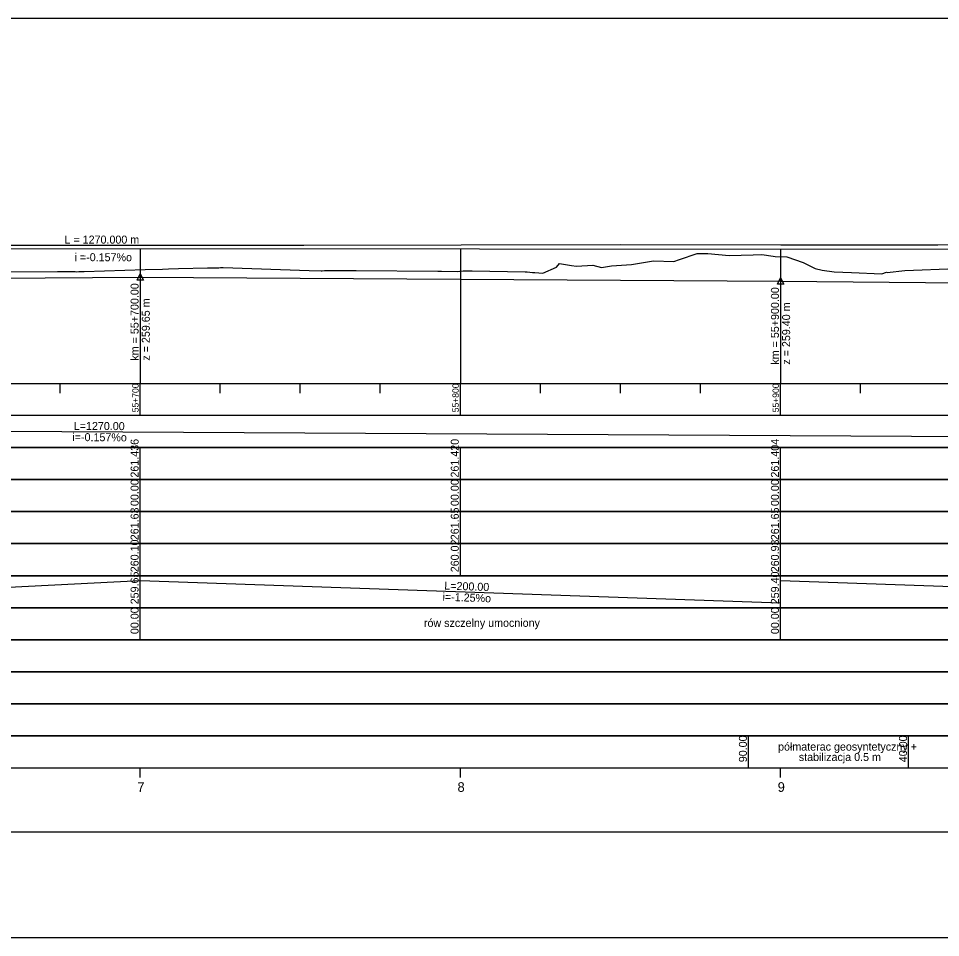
# Model space of a CAD drawing. Extents: x 6445630 to 6518227, y 5499240 to 5511716.
# Drawn here: x 6454893.2 to 6455181.2, y 5508418.3 to 5508705.3 of the extents above; entities that cross this region are included whole.
import ezdxf

# ---------------------------------------------------------------- set-up
doc = ezdxf.new("R2010")
doc.units = 0
for name, color, linetype in [('TOR_PROF-opisy pomocnicze', 7, 'Continuous'), ('TOR_PROF-rowy otwarte', 7, 'Continuous'), ('TOR_PROF-tabelka-geometria T1', 7, 'Continuous'), ('TOR_PROF-tabelka-kilometracja', 7, 'Continuous'), ('TOR_PROF-tabelka-odleglosci T1', 7, 'Continuous'), ('TOR_PROF-tabelka-pochylenia proj T1', 7, 'Continuous'), ('TOR_PROF-tabelka-rodzaj rowu T1', 7, 'Continuous'), ('TOR_PROF-tabelka-rowyT1', 7, 'Continuous'), ('TOR_PROF-tabelka-rurociagi T1', 7, 'Continuous'), ('TOR_PROF-tabelka-rzedne istn T1', 7, 'Continuous'), ('TOR_PROF-tabelka-rzedne proj T1', 7, 'Continuous'), ('TOR_PROF-tabelka-teren istniejacy T1', 7, 'Continuous'), ('TOR_PROF-tabelka-warstwa ochronna T1', 7, 'Continuous'), ('TOR_PROF-tor istniejacy T2', 7, 'Continuous'), ('TOR_PROF-tor projektowany', 7, 'Continuous'), ('TOR_PROF-uklad odniesienia', 7, 'Continuous'), ('TOR_PROF-warstwa ochronna', 7, 'Continuous'), ('TOR_RAMKI-dodatkowe3', 7, 'Continuous'), ('TOR_RAMKI-MASKA WYCIECIA', 7, 'Continuous')]:
    doc.layers.add(name, color=color, linetype=linetype)

msp = doc.modelspace()

# ---------------------------------------------------------------- linework, layer by layer
at = {"layer": 'TOR_PROF-opisy pomocnicze'}
for p, q in [((6454931.21, 5508624.54), (6454931.21, 5508597.54)), ((6455131.21, 5508623.29), (6455131.21, 5508596.29))]:
    msp.add_line(p, q, dxfattribs=at)
for points in [[(6454931.21, 5508625.54), (6454932.21, 5508623.54), (6454930.21, 5508623.54)], [(6455131.21, 5508624.29), (6455132.21, 5508622.29), (6455130.21, 5508622.29)]]:
    msp.add_lwpolyline(points, close=True, dxfattribs=at)
at = {"layer": 'TOR_PROF-rowy otwarte'}
for p, q in [((6454793.71, 5508623.54), (6454931.21, 5508624.54)), ((6454931.21, 5508624.54), (6455131.21, 5508623.29)), ((6455131.21, 5508623.29), (6455331.21, 5508621.29))]:
    msp.add_line(p, q, dxfattribs=at)
at = {"layer": 'TOR_PROF-tabelka-geometria T1'}
for points in [[(6452331.21, 5508451.29), (6453331.21, 5508451.29), (6453331.21, 5508448.62), (6453416.22, 5508448.62), (6453416.22, 5508451.29), (6453496.22, 5508451.29), (6453496.22, 5508453.96), (6453581.21, 5508453.96), (6453581.21, 5508451.29), (6457347.56, 5508451.29), (6457347.56, 5508448.62), (6457429.11, 5508448.62), (6457429.11, 5508451.29), (6457509.11, 5508451.29), (6457509.11, 5508453.96), (6457590.67, 5508453.96), (6457590.67, 5508451.29), (6459780.93, 5508451.29)], [(6452331.21, 5508451.29), (6462731.21, 5508451.29)]]:
    msp.add_lwpolyline(points, dxfattribs=at)
at = {"layer": 'TOR_PROF-tabelka-kilometracja'}
for points in [[(6454931.21, 5508468.29), (6454931.21, 5508471.29)], [(6455031.21, 5508468.29), (6455031.21, 5508471.29)], [(6455131.21, 5508468.29), (6455131.21, 5508471.29)]]:
    msp.add_lwpolyline(points, dxfattribs=at)
at = {"layer": 'TOR_PROF-tabelka-odleglosci T1'}
msp.add_lwpolyline([(6452331.21, 5508551.29), (6462731.21, 5508551.29), (6462731.21, 5508561.29), (6452331.21, 5508561.29)], close=True, dxfattribs=at)
for points in [[(6454931.21, 5508551.29), (6454931.21, 5508561.29)], [(6455031.21, 5508551.29), (6455031.21, 5508561.29)], [(6455131.21, 5508551.29), (6455131.21, 5508561.29)]]:
    msp.add_lwpolyline(points, dxfattribs=at)
at = {"layer": 'TOR_PROF-tabelka-pochylenia proj T1'}
msp.add_lwpolyline([(6452331.21, 5508571.29), (6462731.21, 5508571.29), (6462731.21, 5508581.29), (6452331.21, 5508581.29)], close=True, dxfattribs=at)
msp.add_lwpolyline([(6454281.21, 5508579.79), (6455551.21, 5508572.79)], dxfattribs=at)
at = {"layer": 'TOR_PROF-tabelka-rodzaj rowu T1'}
for points in [[(6452331.21, 5508511.29), (6462731.21, 5508511.29), (6462731.21, 5508521.29), (6452331.21, 5508521.29)], [(6452331.21, 5508511.29), (6462731.21, 5508511.29), (6462731.21, 5508521.29), (6452331.21, 5508521.29)], [(6452331.21, 5508491.29), (6462731.21, 5508491.29), (6462731.21, 5508501.29), (6452331.21, 5508501.29)]]:
    msp.add_lwpolyline(points, close=True, dxfattribs=at)
for points in [[(6454931.21, 5508511.29), (6454931.21, 5508521.29)], [(6455131.21, 5508511.29), (6455131.21, 5508521.29)]]:
    msp.add_lwpolyline(points, dxfattribs=at)
at = {"layer": 'TOR_PROF-tabelka-rowyT1'}
msp.add_lwpolyline([(6452331.21, 5508521.29), (6462731.21, 5508521.29), (6462731.21, 5508531.29), (6452331.21, 5508531.29)], close=True, dxfattribs=at)
msp.add_lwpolyline([(6452331.21, 5508521.29), (6462731.21, 5508521.29), (6462731.21, 5508531.29), (6452331.21, 5508531.29)], close=True, dxfattribs=at)
msp.add_lwpolyline([(6452331.21, 5508521.29), (6462731.21, 5508521.29), (6462731.21, 5508531.29), (6452331.21, 5508531.29)], close=True, dxfattribs=at)
for points in [[(6454931.21, 5508521.29), (6454931.21, 5508531.29)], [(6455131.21, 5508521.29), (6455131.21, 5508531.29)], [(6454793.71, 5508522.79), (6454931.21, 5508529.79)], [(6454931.21, 5508529.79), (6455131.21, 5508522.79)], [(6455131.21, 5508529.79), (6455331.21, 5508522.79)]]:
    msp.add_lwpolyline(points, dxfattribs=at)
at = {"layer": 'TOR_PROF-tabelka-rurociagi T1'}
msp.add_lwpolyline([(6452331.21, 5508501.29), (6462731.21, 5508501.29), (6462731.21, 5508511.29), (6452331.21, 5508511.29)], close=True, dxfattribs=at)
at = {"layer": 'TOR_PROF-tabelka-rzedne istn T1'}
msp.add_lwpolyline([(6452331.21, 5508541.29), (6462731.21, 5508541.29), (6462731.21, 5508551.29), (6452331.21, 5508551.29)], close=True, dxfattribs=at)
for points in [[(6454931.21, 5508541.29), (6454931.21, 5508551.29)], [(6455031.21, 5508541.29), (6455031.21, 5508551.29)], [(6455131.21, 5508541.29), (6455131.21, 5508551.29)], [(6454931.21, 5508531.29), (6454931.21, 5508541.29)], [(6454931.21, 5508531.29), (6454931.21, 5508541.29)], [(6454931.21, 5508531.29), (6454931.21, 5508541.29)], [(6454931.21, 5508531.29), (6454931.21, 5508541.29)], [(6455031.21, 5508531.29), (6455031.21, 5508541.29)], [(6455031.21, 5508531.29), (6455031.21, 5508541.29)], [(6455031.21, 5508531.29), (6455031.21, 5508541.29)], [(6455031.21, 5508531.29), (6455031.21, 5508541.29)], [(6455131.21, 5508531.29), (6455131.21, 5508541.29)], [(6455131.21, 5508531.29), (6455131.21, 5508541.29)], [(6455131.21, 5508531.29), (6455131.21, 5508541.29)], [(6455131.21, 5508531.29), (6455131.21, 5508541.29)]]:
    msp.add_lwpolyline(points, dxfattribs=at)
at = {"layer": 'TOR_PROF-tabelka-rzedne proj T1'}
msp.add_lwpolyline([(6452331.21, 5508561.29), (6462731.21, 5508561.29), (6462731.21, 5508571.29), (6452331.21, 5508571.29)], close=True, dxfattribs=at)
for points in [[(6454931.21, 5508561.29), (6454931.21, 5508571.29)], [(6455031.21, 5508561.29), (6455031.21, 5508571.29)], [(6455131.21, 5508561.29), (6455131.21, 5508571.29)]]:
    msp.add_lwpolyline(points, dxfattribs=at)
at = {"layer": 'TOR_PROF-tabelka-teren istniejacy T1'}
msp.add_lwpolyline([(6452331.21, 5508531.29), (6462731.21, 5508531.29), (6462731.21, 5508541.29), (6452331.21, 5508541.29)], close=True, dxfattribs=at)
msp.add_lwpolyline([(6452331.21, 5508531.29), (6462731.21, 5508531.29), (6462731.21, 5508541.29), (6452331.21, 5508541.29)], close=True, dxfattribs=at)
msp.add_lwpolyline([(6452331.21, 5508531.29), (6462731.21, 5508531.29), (6462731.21, 5508541.29), (6452331.21, 5508541.29)], close=True, dxfattribs=at)
msp.add_lwpolyline([(6452331.21, 5508531.29), (6462731.21, 5508531.29), (6462731.21, 5508541.29), (6452331.21, 5508541.29)], close=True, dxfattribs=at)
at = {"layer": 'TOR_PROF-tabelka-warstwa ochronna T1'}
msp.add_lwpolyline([(6452331.21, 5508481.29), (6462731.21, 5508481.29), (6462731.21, 5508491.29), (6452331.21, 5508491.29)], close=True, dxfattribs=at)
at = {"layer": 'TOR_PROF-tor istniejacy T2'}
msp.add_lwpolyline([(6455230.6, 5508634.64), (6455180.37, 5508634.54), (6455131.29, 5508634.54), (6455081.1, 5508634.59), (6455031.43, 5508634.54), (6454982.33, 5508634.44), (6454932.17, 5508634.44), (6454881.46, 5508634.44), (6454831.03, 5508634.39), (6454782.28, 5508634.39), (6454734.31, 5508634.29), (6454682.33, 5508634.24), (6454629.77, 5508634.24), (6454582.54, 5508634.09)], dxfattribs=at)
at = {"layer": 'TOR_PROF-tor projektowany'}
msp.add_line((6454281.21, 5508633.98), (6455551.21, 5508632.98), dxfattribs=at)
msp.add_line((6454281.21, 5508633.98), (6455551.21, 5508632.98), dxfattribs=at)
for points in [[(6454931.21, 5508633.47), (6454931.21, 5508596.29), (6454931.21, 5508591.29), (6454931.21, 5508591.29)], [(6454931.21, 5508633.47), (6454931.21, 5508596.29), (6454931.21, 5508591.29), (6454931.21, 5508591.29)], [(6455031.21, 5508633.39), (6455031.21, 5508596.29), (6455031.21, 5508591.29), (6455031.21, 5508591.29)], [(6455031.21, 5508633.39), (6455031.21, 5508596.29), (6455031.21, 5508591.29), (6455031.21, 5508591.29)], [(6455131.21, 5508633.31), (6455131.21, 5508596.29), (6455131.21, 5508591.29), (6455131.21, 5508591.29)], [(6455131.21, 5508633.31), (6455131.21, 5508596.29), (6455131.21, 5508591.29), (6455131.21, 5508591.29)]]:
    msp.add_lwpolyline(points, dxfattribs=at)
at = {"layer": 'TOR_PROF-uklad odniesienia'}
for p, q in [((6452331.21, 5508591.29), (6462731.21, 5508591.29)), ((6452331.21, 5508591.29), (6462731.21, 5508591.29)), ((6454906.21, 5508588.29), (6454906.21, 5508591.29)), ((6454906.21, 5508588.29), (6454906.21, 5508591.29)), ((6454931.21, 5508581.29), (6454931.21, 5508591.29)), ((6454931.21, 5508581.29), (6454931.21, 5508591.29)), ((6454956.21, 5508588.29), (6454956.21, 5508591.29)), ((6454956.21, 5508588.29), (6454956.21, 5508591.29)), ((6454981.21, 5508588.29), (6454981.21, 5508591.29)), ((6454981.21, 5508588.29), (6454981.21, 5508591.29)), ((6455006.21, 5508588.29), (6455006.21, 5508591.29)), ((6455006.21, 5508588.29), (6455006.21, 5508591.29)), ((6455031.21, 5508581.29), (6455031.21, 5508591.29)), ((6455031.21, 5508581.29), (6455031.21, 5508591.29)), ((6455056.21, 5508588.29), (6455056.21, 5508591.29)), ((6455056.21, 5508588.29), (6455056.21, 5508591.29)), ((6455081.21, 5508588.29), (6455081.21, 5508591.29)), ((6455081.21, 5508588.29), (6455081.21, 5508591.29)), ((6455106.21, 5508588.29), (6455106.21, 5508591.29)), ((6455106.21, 5508588.29), (6455106.21, 5508591.29)), ((6455131.21, 5508581.29), (6455131.21, 5508591.29)), ((6455131.21, 5508581.29), (6455131.21, 5508591.29)), ((6455156.21, 5508588.29), (6455156.21, 5508591.29)), ((6455156.21, 5508588.29), (6455156.21, 5508591.29))]:
    msp.add_line(p, q, dxfattribs=at)
at = {"layer": 'TOR_PROF-warstwa ochronna'}
msp.add_lwpolyline([(6452331.21, 5508471.29), (6462731.21, 5508471.29), (6462731.21, 5508481.29), (6452331.21, 5508481.29)], close=True, dxfattribs=at)
for points in [[(6455121.21, 5508471.29), (6455121.21, 5508481.29)], [(6455171.21, 5508471.29), (6455171.21, 5508481.29)]]:
    msp.add_lwpolyline(points, dxfattribs=at)
at = {"layer": 'TOR_RAMKI-dodatkowe3'}
for p, q in [((6455099.62, 5508629.99), (6455105.21, 5508631.93)), ((6455105.21, 5508631.93), (6455108.45, 5508631.9)), ((6455108.45, 5508631.9), (6455115.17, 5508631.29)), ((6455115.17, 5508631.29), (6455122.63, 5508631.44)), ((6455122.63, 5508631.44), (6455125.35, 5508631.58)), ((6455125.35, 5508631.58), (6455128.9, 5508631.01)), ((6455128.9, 5508631.01), (6455129.5, 5508630.99)), ((6455129.5, 5508630.99), (6455133.16, 5508630.85)), ((6455061.27, 5508627.66), (6455062.14, 5508628.82)), ((6455062.14, 5508628.82), (6455065.91, 5508628.19)), ((6455065.91, 5508628.19), (6455067.49, 5508627.93)), ((6455067.49, 5508627.93), (6455072.55, 5508628.27)), ((6455072.55, 5508628.27), (6455075.24, 5508627.47)), ((6455078.39, 5508628.04), (6455084.62, 5508628.49)), ((6455084.62, 5508628.49), (6455091.56, 5508629.63)), ((6455091.56, 5508629.63), (6455097.89, 5508629.39)), ((6455097.89, 5508629.39), (6455099.62, 5508629.99)), ((6455133.16, 5508630.85), (6455138.26, 5508629.09)), ((6455138.26, 5508629.09), (6455141.98, 5508627.19)), ((6454881.39, 5508626.08), (6454905.33, 5508626.31)), ((6454905.33, 5508626.31), (6454910.89, 5508626.22)), ((6454910.89, 5508626.22), (6454911.33, 5508626.21)), ((6454911.33, 5508626.21), (6454912.08, 5508626.29)), ((6454912.08, 5508626.29), (6454913.7, 5508626.29)), ((6454913.7, 5508626.29), (6454932.81, 5508626.85)), ((6454932.81, 5508626.85), (6454938.2, 5508627.01)), ((6454938.2, 5508627.01), (6454940, 5508627.06)), ((6454940, 5508627.06), (6454943.21, 5508627.16)), ((6454943.21, 5508627.16), (6454952.19, 5508627.42)), ((6454952.19, 5508627.42), (6454955.75, 5508627.46)), ((6454955.75, 5508627.46), (6454956.25, 5508627.48)), ((6454956.25, 5508627.48), (6454957.07, 5508627.49)), ((6454957.07, 5508627.49), (6454983.98, 5508626.61)), ((6454983.98, 5508626.61), (6454987.72, 5508626.49)), ((6454987.72, 5508626.49), (6454988, 5508626.49)), ((6454988, 5508626.49), (6454988.81, 5508626.58)), ((6454988.81, 5508626.58), (6454998.67, 5508626.59)), ((6454998.67, 5508626.59), (6455024.14, 5508626.37)), ((6455024.14, 5508626.37), (6455025.29, 5508626.41)), ((6455025.29, 5508626.41), (6455030.43, 5508626.3)), ((6455030.43, 5508626.3), (6455031.01, 5508626.4)), ((6455031.01, 5508626.4), (6455032.1, 5508626.47)), ((6455032.1, 5508626.47), (6455034.86, 5508626.48)), ((6455034.86, 5508626.48), (6455051.48, 5508626.21)), ((6455051.48, 5508626.21), (6455052.09, 5508626.15)), ((6455052.09, 5508626.15), (6455053.79, 5508625.97)), ((6455053.79, 5508625.97), (6455054.47, 5508625.99)), ((6455054.47, 5508625.99), (6455057.01, 5508625.75)), ((6455057.01, 5508625.75), (6455061.27, 5508627.66)), ((6455075.24, 5508627.47), (6455078.39, 5508628.04)), ((6455141.98, 5508627.19), (6455144.21, 5508626.67)), ((6455144.21, 5508626.67), (6455147.95, 5508626.18)), ((6455147.95, 5508626.18), (6455153.36, 5508625.97)), ((6455153.36, 5508625.97), (6455162.84, 5508625.53)), ((6455162.84, 5508625.53), (6455164.32, 5508626.07)), ((6455164.32, 5508626.07), (6455164.5, 5508625.96)), ((6455164.5, 5508625.96), (6455169.99, 5508626.54)), ((6455169.99, 5508626.54), (6455186.17, 5508627.21))]:
    msp.add_line(p, q, dxfattribs=at)
at = {"layer": 'TOR_RAMKI-MASKA WYCIECIA'}
msp.add_lwpolyline([(6454268.59, 5508418.29), (6456268.59, 5508418.29), (6456268.59, 5508705.29), (6454268.59, 5508705.29)], close=True, dxfattribs=at)

# ---------------------------------------------------------------- texts
at = {"layer": 'TOR_PROF-opisy pomocnicze'}
for s, rotation, p in [('L = 1270.000 m', 359.9549, (6454907.57, 5508634.99)), ('L = 1270.000 m', 359.9549, (6454907.57, 5508634.99)), ('  i =-0.157%o', 359.9549, (6454908.85, 5508629.49)), ('  i =-0.157%o', 359.9549, (6454908.85, 5508629.49)), ('km = 55+700.00', 90, (6454930.71, 5508598.44)), ('km = 55+900.00', 90, (6455130.71, 5508597.19)), ('z = 259.65 m', 90, (6454934.21, 5508598.44)), ('z = 259.40 m', 90, (6455134.21, 5508597.19))]:
    msp.add_text(s, height=2.5, rotation=rotation, dxfattribs=at).set_placement(p)
at = {"layer": 'TOR_PROF-tabelka-kilometracja'}
for s, p in [('7', (6454930.32, 5508463.79)), ('8', (6455030.32, 5508463.79)), ('9', (6455130.32, 5508463.79))]:
    msp.add_text(s, height=3, dxfattribs=at).set_placement(p)
at = {"layer": 'TOR_PROF-tabelka-odleglosci T1'}
for p in [(6454930.71, 5508553.03), (6455030.71, 5508553.03), (6455130.71, 5508553.03)]:
    msp.add_text('00.00', height=2.5, rotation=90, dxfattribs=at).set_placement(p)
at = {"layer": 'TOR_PROF-tabelka-pochylenia proj T1'}
for s, p in [('L=1270.00', (6454910.46, 5508576.82)), ('i=-0.157%o', (6454910.02, 5508573.32))]:
    msp.add_text(s, height=2.5, rotation=359.6842, dxfattribs=at).set_placement(p)
at = {"layer": 'TOR_PROF-tabelka-rodzaj rowu T1'}
for p in [(6454930.71, 5508513.04), (6455130.71, 5508513.04)]:
    msp.add_text('00.00', height=2.5, rotation=90, dxfattribs=at).set_placement(p)
at = {"layer": 'TOR_PROF-tabelka-rowyT1'}
for s, rotation, p in [('259.65', 90, (6454930.71, 5508522.35)), ('259.40', 90, (6455130.71, 5508522.36)), ('L=200.00', 357.9955, (6455026.16, 5508526.97)), ('i=-1.25%o', 357.9955, (6455025.61, 5508523.48)), ('rów szczelny umocniony', 0.087, (6455019.83, 5508515.27))]:
    msp.add_text(s, height=2.5, rotation=rotation, dxfattribs=at).set_placement(p)
at = {"layer": 'TOR_PROF-tabelka-rzedne istn T1'}
for s, p in [('261.63', (6454930.71, 5508542.35)), ('261.65', (6455030.71, 5508542.35)), ('261.65', (6455130.71, 5508542.35)), ('260.10', (6454930.71, 5508532.36)), ('260.02', (6455030.71, 5508532.36)), ('260.93', (6455130.71, 5508532.35))]:
    msp.add_text(s, height=2.5, rotation=90, dxfattribs=at).set_placement(p)
at = {"layer": 'TOR_PROF-tabelka-rzedne proj T1'}
for s, p in [('261.436', (6454930.71, 5508561.92)), ('261.420', (6455030.71, 5508561.93)), ('261.404', (6455130.71, 5508561.93))]:
    msp.add_text(s, height=2.5, rotation=90, dxfattribs=at).set_placement(p)
at = {"layer": 'TOR_PROF-uklad odniesienia'}
for s, p in [('55+700', (6454930.71, 5508582.31)), ('55+700', (6454930.71, 5508582.31)), ('55+800', (6455030.71, 5508582.31)), ('55+800', (6455030.71, 5508582.31)), ('55+900', (6455130.71, 5508582.31)), ('55+900', (6455130.71, 5508582.31))]:
    msp.add_text(s, height=2, rotation=90, dxfattribs=at).set_placement(p)
at = {"layer": 'TOR_PROF-warstwa ochronna'}
for s, rotation, p in [('90.00', 90, (6455120.71, 5508473.04)), ('40.00', 90, (6455170.71, 5508473.04)), ('półmaterac geosyntetyczny +', 360, (6455130.44, 5508476.66)), ('stabilizacja 0.5 m', 360, (6455136.92, 5508473.42))]:
    msp.add_text(s, height=2.5, rotation=rotation, dxfattribs=at).set_placement(p)

doc.saveas('drawing.dxf')
